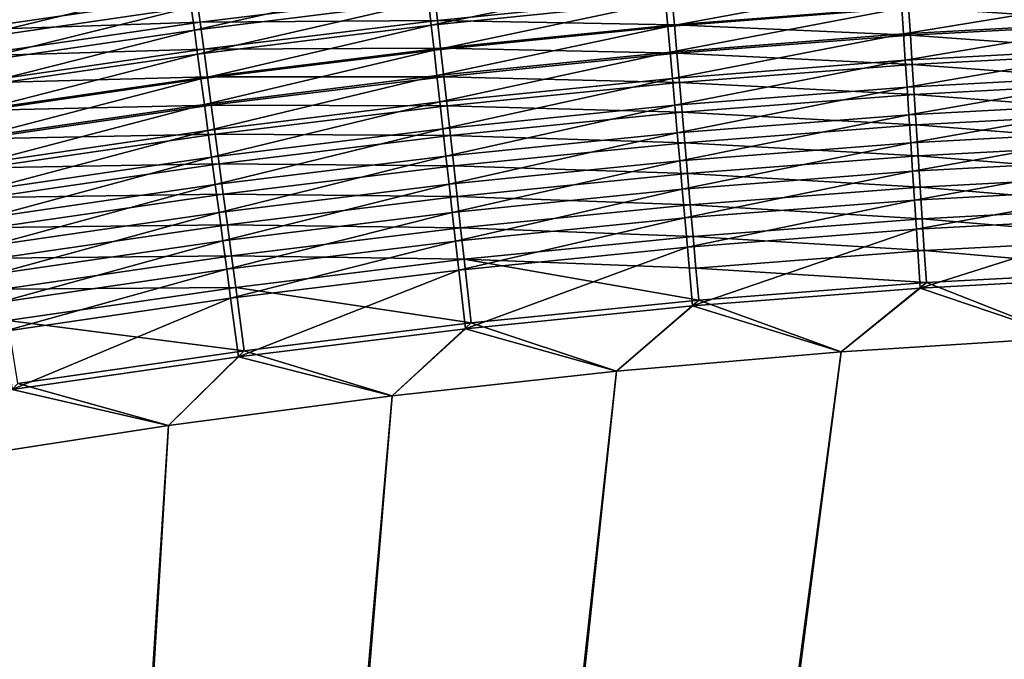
# Model space of a CAD drawing. Header units: metres. Extents: x -1 to 1402, y -1402 to 1.
# Tile 378 of 453: x 785 to 838, y -170 to -136. Entities that reach past the tile are written whole.
import ezdxf

# ---------------------------------------------------------------- set-up
doc = ezdxf.new("R2010")
doc.units = ezdxf.units.M

msp = doc.modelspace()

# ---------------------------------------------------------------- linework, layer by layer
at = {"layer": 'None0'}
for points in [[(806.571899, -133.447327, -492.456329), (793.867065, -135.017548, -492.455597), (794.036621, -136.271881, -493.452881)], [(794.036621, -136.271881, -493.452881), (806.713135, -134.705307, -493.453522), (806.571899, -133.447327, -492.456329)], [(806.859375, -136.007706, -494.391663), (819.422974, -133.422333, -493.453735), (806.713135, -134.705307, -493.453522)], [(806.859375, -136.007706, -494.391663), (819.539124, -134.727875, -494.391846), (819.422974, -133.422333, -493.453735)], [(832.242615, -133.73851, -494.391663), (819.539124, -134.727875, -494.391846), (819.658997, -136.075195, -495.269073)], [(819.658997, -136.075195, -495.269073), (832.33075, -135.088425, -495.26889), (832.242615, -133.73851, -494.391663)], [(793.703796, -133.810226, -491.401093), (781.015076, -135.661072, -491.399719), (781.204956, -136.86438, -492.454376)], [(793.703796, -133.810226, -491.401093), (781.204956, -136.86438, -492.454376), (793.867065, -135.017548, -492.455597)], [(807.032959, -134.287628, -496.869934), (794.344543, -135.847229, -496.869354), (794.154846, -134.43721, -495.850708)], [(807.195862, -135.746948, -497.822357), (794.344543, -135.847229, -496.869354), (807.032959, -134.287628, -496.869934)], [(819.882996, -134.475006, -497.82251), (807.195862, -135.746948, -497.822357), (807.032959, -134.287628, -496.869934)], [(794.154846, -134.43721, -495.850708), (781.476624, -136.278137, -495.849579), (781.263245, -134.9207, -494.766663)], [(794.344543, -135.847229, -496.869354), (781.476624, -136.278137, -495.849579), (794.154846, -134.43721, -495.850708)], [(794.212219, -137.570526, -494.391144), (806.713135, -134.705307, -493.453522), (794.036621, -136.271881, -493.452881)], [(794.212219, -137.570526, -494.391144), (806.859375, -136.007706, -494.391663), (806.713135, -134.705307, -493.453522)], [(807.010254, -137.351746, -495.268921), (819.539124, -134.727875, -494.391846), (806.859375, -136.007706, -494.391663)], [(819.539124, -134.727875, -494.391846), (807.010254, -137.351746, -495.268921), (819.658997, -136.075195, -495.269073)], [(820.015869, -135.980179, -498.706757), (807.195862, -135.746948, -497.822357), (819.882996, -134.475006, -497.82251)], [(832.690308, -135.001953, -498.706604), (820.015869, -135.980179, -498.706757), (819.882996, -134.475006, -497.82251)], [(845.016602, -134.398819, -495.268433), (832.33075, -135.088425, -495.26889), (832.421448, -136.477417, -496.083374)], [(845.016602, -134.398819, -495.268433), (832.421448, -136.477417, -496.083374), (845.073914, -135.789734, -496.082947)], [(832.690308, -135.001953, -498.706604), (845.377808, -134.321136, -498.706177), (845.440552, -135.870743, -499.520355)], [(793.867065, -135.017548, -492.455597), (781.204956, -136.86438, -492.454376), (781.402283, -138.114563, -493.451843)], [(793.867065, -135.017548, -492.455597), (781.402283, -138.114563, -493.451843), (794.036621, -136.271881, -493.452881)], [(819.782349, -137.461517, -496.083527), (832.33075, -135.088425, -495.26889), (819.658997, -136.075195, -495.269073)], [(832.33075, -135.088425, -495.26889), (819.782349, -137.461517, -496.083527), (832.421448, -136.477417, -496.083374)], [(832.790283, -136.549438, -499.520721), (820.015869, -135.980179, -498.706757), (832.690308, -135.001953, -498.706604)], [(845.440552, -135.870743, -499.520355), (832.790283, -136.549438, -499.520721), (832.690308, -135.001953, -498.706604)], [(781.476624, -136.278137, -495.849579), (794.344543, -135.847229, -496.869354), (781.69751, -137.683502, -496.868347)], [(781.69751, -137.683502, -496.868347), (794.344543, -135.847229, -496.869354), (794.540344, -137.302353, -497.821869)], [(794.344543, -135.847229, -496.869354), (807.195862, -135.746948, -497.822357), (794.540344, -137.302353, -497.821869)], [(794.540344, -137.302353, -497.821869), (807.195862, -135.746948, -497.822357), (807.363403, -137.248505, -498.706635)], [(807.195862, -135.746948, -497.822357), (820.015869, -135.980179, -498.706757), (807.363403, -137.248505, -498.706635)], [(845.073914, -135.789734, -496.082947), (832.421448, -136.477417, -496.083374), (832.514526, -137.902725, -496.833252)], [(845.073914, -135.789734, -496.082947), (832.514526, -137.902725, -496.833252), (845.132751, -137.217026, -496.832886)], [(845.504822, -137.456848, -500.262421), (832.790283, -136.549438, -499.520721), (845.440552, -135.870743, -499.520355)], [(794.036621, -136.271881, -493.452881), (781.402283, -138.114563, -493.451843), (781.606567, -139.408905, -494.390228)], [(781.606567, -139.408905, -494.390228), (794.212219, -137.570526, -494.391144), (794.036621, -136.271881, -493.452881)], [(794.393433, -138.910706, -495.268463), (806.859375, -136.007706, -494.391663), (794.212219, -137.570526, -494.391144)], [(794.393433, -138.910706, -495.268463), (807.010254, -137.351746, -495.268921), (806.859375, -136.007706, -494.391663)], [(819.658997, -136.075195, -495.269073), (807.010254, -137.351746, -495.268921), (807.165527, -138.734711, -496.083405)], [(807.165527, -138.734711, -496.083405), (819.782349, -137.461517, -496.083527), (819.658997, -136.075195, -495.269073)], [(807.363403, -137.248505, -498.706635), (820.015869, -135.980179, -498.706757), (820.152283, -137.524719, -499.520874)], [(820.015869, -135.980179, -498.706757), (832.790283, -136.549438, -499.520721), (820.152283, -137.524719, -499.520874)], [(832.421448, -136.477417, -496.083374), (819.782349, -137.461517, -496.083527), (819.908936, -138.884079, -496.833374)], [(832.421448, -136.477417, -496.083374), (819.908936, -138.884079, -496.833374), (832.514526, -137.902725, -496.833252)], [(820.152283, -137.524719, -499.520874), (832.790283, -136.549438, -499.520721), (832.892639, -138.133362, -500.262726)], [(832.790283, -136.549438, -499.520721), (845.504822, -137.456848, -500.262421), (832.892639, -138.133362, -500.262726)], [(794.540344, -137.302353, -497.821869), (781.925476, -139.133835, -497.821014), (781.69751, -137.683502, -496.868347)], [(794.741821, -138.799606, -498.706238), (781.925476, -139.133835, -497.821014), (794.540344, -137.302353, -497.821869)], [(794.579834, -140.289673, -496.083038), (807.010254, -137.351746, -495.268921), (794.393433, -138.910706, -495.268463)], [(807.363403, -137.248505, -498.706635), (794.741821, -138.799606, -498.706238), (794.540344, -137.302353, -497.821869)], [(807.010254, -137.351746, -495.268921), (794.579834, -140.289673, -496.083038), (807.165527, -138.734711, -496.083405)], [(807.5354, -138.789322, -499.520813), (794.741821, -138.799606, -498.706238), (807.363403, -137.248505, -498.706635)], [(807.324829, -140.153839, -496.833313), (819.782349, -137.461517, -496.083527), (807.165527, -138.734711, -496.083405)], [(819.782349, -137.461517, -496.083527), (807.324829, -140.153839, -496.833313), (819.908936, -138.884079, -496.833374)], [(820.152283, -137.524719, -499.520874), (807.5354, -138.789322, -499.520813), (807.363403, -137.248505, -498.706635)], [(845.132751, -137.217026, -496.832886), (832.514526, -137.902725, -496.833252), (832.609741, -139.361588, -497.516663)], [(845.132751, -137.217026, -496.832886), (832.609741, -139.361588, -497.516663), (845.192932, -138.677917, -497.516357)], [(832.892639, -138.133362, -500.262726), (845.504822, -137.456848, -500.262421), (845.570435, -139.076431, -500.930328)], [(781.817322, -140.744659, -495.2677), (794.212219, -137.570526, -494.391144), (781.606567, -139.408905, -494.390228)], [(781.817322, -140.744659, -495.2677), (794.393433, -138.910706, -495.268463), (794.212219, -137.570526, -494.391144)], [(820.29187, -139.105606, -500.262878), (807.5354, -138.789322, -499.520813), (820.152283, -137.524719, -499.520874)], [(832.514526, -137.902725, -496.833252), (819.908936, -138.884079, -496.833374), (820.038452, -140.340134, -497.516815)], [(832.514526, -137.902725, -496.833252), (820.038452, -140.340134, -497.516815), (832.609741, -139.361588, -497.516663)], [(832.892639, -138.133362, -500.262726), (820.29187, -139.105606, -500.262878), (820.152283, -137.524719, -499.520874)], [(832.997131, -139.750717, -500.930603), (820.29187, -139.105606, -500.262878), (832.892639, -138.133362, -500.262726)], [(845.570435, -139.076431, -500.930328), (832.997131, -139.750717, -500.930603), (832.892639, -138.133362, -500.262726)], [(782.034241, -142.11908, -496.082397), (794.393433, -138.910706, -495.268463), (781.817322, -140.744659, -495.2677)], [(794.741821, -138.799606, -498.706238), (782.160034, -140.626175, -498.705536), (781.925476, -139.133835, -497.821014)], [(782.034241, -142.11908, -496.082397), (794.579834, -140.289673, -496.083038), (794.393433, -138.910706, -495.268463)], [(794.948547, -140.335999, -499.520477), (782.160034, -140.626175, -498.705536), (794.741821, -138.799606, -498.706238)], [(807.165527, -138.734711, -496.083405), (794.579834, -140.289673, -496.083038), (794.771179, -141.704712, -496.833038)], [(807.5354, -138.789322, -499.520813), (794.948547, -140.335999, -499.520477), (794.741821, -138.799606, -498.706238)], [(794.771179, -141.704712, -496.833038), (807.324829, -140.153839, -496.833313), (807.165527, -138.734711, -496.083405)], [(807.711365, -140.366409, -500.262817), (794.948547, -140.335999, -499.520477), (807.5354, -138.789322, -499.520813)], [(819.908936, -138.884079, -496.833374), (807.324829, -140.153839, -496.833313), (807.487854, -141.606354, -497.516754)], [(819.908936, -138.884079, -496.833374), (807.487854, -141.606354, -497.516754), (820.038452, -140.340134, -497.516815)], [(820.29187, -139.105606, -500.262878), (807.711365, -140.366409, -500.262817), (807.5354, -138.789322, -499.520813)], [(845.192932, -138.677917, -497.516357), (832.609741, -139.361588, -497.516663), (832.707031, -140.851242, -498.131805)], [(832.707031, -140.851242, -498.131805), (845.254395, -140.169662, -498.131561), (845.192932, -138.677917, -497.516357)], [(845.637268, -140.726257, -501.522308), (832.997131, -139.750717, -500.930603), (845.570435, -139.076431, -500.930328)], [(820.434387, -140.719864, -500.930725), (807.711365, -140.366409, -500.262817), (820.29187, -139.105606, -500.262878)], [(832.609741, -139.361588, -497.516663), (820.038452, -140.340134, -497.516815), (820.170715, -141.82692, -498.131927)], [(832.609741, -139.361588, -497.516663), (820.170715, -141.82692, -498.131927), (832.707031, -140.851242, -498.131805)], [(832.997131, -139.750717, -500.930603), (820.434387, -140.719864, -500.930725), (820.29187, -139.105606, -500.262878)], [(794.96698, -143.153061, -497.516541), (807.324829, -140.153839, -496.833313), (794.771179, -141.704712, -496.833038)], [(807.324829, -140.153839, -496.833313), (794.96698, -143.153061, -497.516541), (807.487854, -141.606354, -497.516754)], [(833.103577, -141.39827, -501.522522), (820.434387, -140.719864, -500.930725), (832.997131, -139.750717, -500.930603)], [(845.637268, -140.726257, -501.522308), (833.103577, -141.39827, -501.522522), (832.997131, -139.750717, -500.930603)], [(782.256836, -143.529465, -496.832489), (794.579834, -140.289673, -496.083038), (782.034241, -142.11908, -496.082397)], [(794.948547, -140.335999, -499.520477), (782.400757, -142.157532, -499.519897), (782.160034, -140.626175, -498.705536)], [(794.579834, -140.289673, -496.083038), (782.256836, -143.529465, -496.832489), (794.771179, -141.704712, -496.833038)], [(795.160156, -141.908569, -500.262573), (782.400757, -142.157532, -499.519897), (794.948547, -140.335999, -499.520477)], [(807.711365, -140.366409, -500.262817), (795.160156, -141.908569, -500.262573), (794.948547, -140.335999, -499.520477)], [(807.891113, -141.976776, -500.930695), (795.160156, -141.908569, -500.262573), (807.711365, -140.366409, -500.262817)], [(820.038452, -140.340134, -497.516815), (807.487854, -141.606354, -497.516754), (807.654358, -143.089539, -498.131927)], [(820.038452, -140.340134, -497.516815), (807.654358, -143.089539, -498.131927), (820.170715, -141.82692, -498.131927)], [(820.434387, -140.719864, -500.930725), (807.891113, -141.976776, -500.930695), (807.711365, -140.366409, -500.262817)], [(832.806091, -142.368713, -498.677002), (845.254395, -140.169662, -498.131561), (832.707031, -140.851242, -498.131805)], [(832.806091, -142.368713, -498.677002), (845.317017, -141.689255, -498.676788), (845.254395, -140.169662, -498.131561)], [(820.57959, -142.364273, -501.522644), (807.891113, -141.976776, -500.930695), (820.434387, -140.719864, -500.930725)], [(832.707031, -140.851242, -498.131805), (820.170715, -141.82692, -498.131927), (820.30542, -143.341461, -498.677124)], [(820.30542, -143.341461, -498.677124), (832.806091, -142.368713, -498.677002), (832.707031, -140.851242, -498.131805)], [(833.103577, -141.39827, -501.522522), (820.57959, -142.364273, -501.522644), (820.434387, -140.719864, -500.930725)], [(845.705139, -142.402237, -502.037476), (833.103577, -141.39827, -501.522522), (845.637268, -140.726257, -501.522308)], [(794.771179, -141.704712, -496.833038), (782.256836, -143.529465, -496.832489), (782.484619, -144.973038, -497.516113)], [(782.484619, -144.973038, -497.516113), (794.96698, -143.153061, -497.516541), (794.771179, -141.704712, -496.833038)], [(807.487854, -141.606354, -497.516754), (794.96698, -143.153061, -497.516541), (795.16687, -144.631989, -498.131744)], [(807.487854, -141.606354, -497.516754), (795.16687, -144.631989, -498.131744), (807.654358, -143.089539, -498.131927)], [(833.211731, -143.07193, -502.037659), (820.57959, -142.364273, -501.522644), (833.103577, -141.39827, -501.522522)], [(832.906738, -143.910233, -499.151459), (845.317017, -141.689255, -498.676788), (832.806091, -142.368713, -498.677002)], [(832.906738, -143.910233, -499.151459), (845.380615, -143.232925, -499.151276), (845.317017, -141.689255, -498.676788)], [(845.705139, -142.402237, -502.037476), (833.211731, -143.07193, -502.037659), (833.103577, -141.39827, -501.522522)], [(795.160156, -141.908569, -500.262573), (782.647156, -143.72493, -500.262115), (782.400757, -142.157532, -499.519897)], [(795.376221, -143.514328, -500.930511), (782.647156, -143.72493, -500.262115), (795.160156, -141.908569, -500.262573)], [(807.891113, -141.976776, -500.930695), (795.376221, -143.514328, -500.930511), (795.160156, -141.908569, -500.262573)], [(808.074158, -143.617218, -501.522644), (795.376221, -143.514328, -500.930511), (807.891113, -141.976776, -500.930695)], [(820.170715, -141.82692, -498.131927), (807.654358, -143.089539, -498.131927), (807.823975, -144.600418, -498.677124)], [(820.170715, -141.82692, -498.131927), (807.823975, -144.600418, -498.677124), (820.30542, -143.341461, -498.677124)], [(820.57959, -142.364273, -501.522644), (808.074158, -143.617218, -501.522644), (807.891113, -141.976776, -500.930695)], [(820.727051, -144.034714, -502.03775), (808.074158, -143.617218, -501.522644), (820.57959, -142.364273, -501.522644)], [(820.442322, -144.880005, -499.15155), (832.806091, -142.368713, -498.677002), (820.30542, -143.341461, -498.677124)], [(820.442322, -144.880005, -499.15155), (832.906738, -143.910233, -499.151459), (832.806091, -142.368713, -498.677002)], [(833.211731, -143.07193, -502.037659), (820.727051, -144.034714, -502.03775), (820.57959, -142.364273, -501.522644)], [(845.773926, -144.100006, -502.475128), (833.211731, -143.07193, -502.037659), (845.705139, -142.402237, -502.037476)], [(782.717224, -146.447098, -498.131409), (794.96698, -143.153061, -497.516541), (782.484619, -144.973038, -497.516113)], [(794.96698, -143.153061, -497.516541), (782.717224, -146.447098, -498.131409), (795.16687, -144.631989, -498.131744)], [(807.654358, -143.089539, -498.131927), (795.16687, -144.631989, -498.131744), (795.370544, -146.138519, -498.677002)], [(807.654358, -143.089539, -498.131927), (795.370544, -146.138519, -498.677002), (807.823975, -144.600418, -498.677124)], [(820.30542, -143.341461, -498.677124), (807.823975, -144.600418, -498.677124), (807.996216, -146.135239, -499.15155)], [(807.996216, -146.135239, -499.15155), (820.442322, -144.880005, -499.15155), (820.30542, -143.341461, -498.677124)], [(833.321228, -144.767349, -502.475281), (820.727051, -144.034714, -502.03775), (833.211731, -143.07193, -502.037659)], [(833.008667, -145.471802, -499.554535), (845.380615, -143.232925, -499.151276), (832.906738, -143.910233, -499.151459)], [(833.008667, -145.471802, -499.554535), (845.445007, -144.796677, -499.554413), (845.380615, -143.232925, -499.151276)], [(845.773926, -144.100006, -502.475128), (833.321228, -144.767349, -502.475281), (833.211731, -143.07193, -502.037659)], [(795.376221, -143.514328, -500.930511), (782.898682, -145.325439, -500.930145), (782.647156, -143.72493, -500.262115)], [(795.596313, -145.150085, -501.522491), (782.898682, -145.325439, -500.930145), (795.376221, -143.514328, -500.930511)], [(808.074158, -143.617218, -501.522644), (795.596313, -145.150085, -501.522491), (795.376221, -143.514328, -500.930511)], [(808.260132, -145.283646, -502.03775), (795.596313, -145.150085, -501.522491), (808.074158, -143.617218, -501.522644)], [(820.727051, -144.034714, -502.03775), (808.260132, -145.283646, -502.03775), (808.074158, -143.617218, -501.522644)], [(820.876465, -145.726883, -502.475342), (808.260132, -145.283646, -502.03775), (820.727051, -144.034714, -502.03775)], [(820.580933, -146.438553, -499.554596), (832.906738, -143.910233, -499.151459), (820.442322, -144.880005, -499.15155)], [(820.580933, -146.438553, -499.554596), (833.008667, -145.471802, -499.554535), (832.906738, -143.910233, -499.151459)], [(833.321228, -144.767349, -502.475281), (820.876465, -145.726883, -502.475342), (820.727051, -144.034714, -502.03775)], [(845.843384, -145.815231, -502.834656), (833.321228, -144.767349, -502.475281), (845.773926, -144.100006, -502.475128)], [(795.16687, -144.631989, -498.131744), (782.717224, -146.447098, -498.131409), (782.954163, -147.948685, -498.676758)], [(795.16687, -144.631989, -498.131744), (782.954163, -147.948685, -498.676758), (795.370544, -146.138519, -498.677002)], [(807.823975, -144.600418, -498.677124), (795.370544, -146.138519, -498.677002), (795.577454, -147.66893, -499.151489)], [(807.823975, -144.600418, -498.677124), (795.577454, -147.66893, -499.151489), (807.996216, -146.135239, -499.15155)], [(808.170776, -147.690002, -499.554626), (820.442322, -144.880005, -499.15155), (807.996216, -146.135239, -499.15155)], [(808.170776, -147.690002, -499.554626), (820.580933, -146.438553, -499.554596), (820.442322, -144.880005, -499.15155)], [(833.431885, -146.480194, -502.834747), (820.876465, -145.726883, -502.475342), (833.321228, -144.767349, -502.475281)], [(833.111633, -147.049408, -499.88562), (845.445007, -144.796677, -499.554413), (833.008667, -145.471802, -499.554535)], [(833.111633, -147.049408, -499.88562), (845.510132, -146.376511, -499.885529), (845.445007, -144.796677, -499.554413)], [(845.843384, -145.815231, -502.834656), (833.431885, -146.480194, -502.834747), (833.321228, -144.767349, -502.475281)], [(795.596313, -145.150085, -501.522491), (783.154968, -146.955826, -501.522247), (782.898682, -145.325439, -500.930145)], [(795.819885, -146.811737, -502.037659), (783.154968, -146.955826, -501.522247), (795.596313, -145.150085, -501.522491)], [(808.260132, -145.283646, -502.03775), (795.819885, -146.811737, -502.037659), (795.596313, -145.150085, -501.522491)], [(808.448486, -146.971741, -502.475372), (795.819885, -146.811737, -502.037659), (808.260132, -145.283646, -502.03775)], [(820.876465, -145.726883, -502.475342), (808.448486, -146.971741, -502.475372), (808.260132, -145.283646, -502.03775)], [(820.721008, -148.013123, -499.885681), (833.008667, -145.471802, -499.554535), (820.580933, -146.438553, -499.554596)], [(820.721008, -148.013123, -499.885681), (833.111633, -147.049408, -499.88562), (833.008667, -145.471802, -499.554535)], [(821.027344, -147.436462, -502.834808), (808.448486, -146.971741, -502.475372), (820.876465, -145.726883, -502.475342)], [(833.431885, -146.480194, -502.834747), (821.027344, -147.436462, -502.834808), (820.876465, -145.726883, -502.475342)], [(845.913391, -147.543594, -503.115326), (833.431885, -146.480194, -502.834747), (845.843384, -145.815231, -502.834656)], [(795.370544, -146.138519, -498.677002), (782.954163, -147.948685, -498.676758), (783.194885, -149.47406, -499.151337)], [(795.370544, -146.138519, -498.677002), (783.194885, -149.47406, -499.151337), (795.577454, -147.66893, -499.151489)], [(807.996216, -146.135239, -499.15155), (795.577454, -147.66893, -499.151489), (795.787048, -149.219223, -499.554596)], [(795.787048, -149.219223, -499.554596), (808.170776, -147.690002, -499.554626), (807.996216, -146.135239, -499.15155)], [(808.347046, -149.260757, -499.885712), (820.580933, -146.438553, -499.554596), (808.170776, -147.690002, -499.554626)], [(808.347046, -149.260757, -499.885712), (820.721008, -148.013123, -499.885681), (820.580933, -146.438553, -499.554596)], [(833.543396, -148.206161, -503.115417), (821.027344, -147.436462, -502.834808), (833.431885, -146.480194, -502.834747)], [(833.319702, -150.236877, -500.329346), (845.510132, -146.376511, -499.885529), (833.111633, -147.049408, -499.88562)], [(833.319702, -150.236877, -500.329346), (845.641602, -149.568451, -500.329315), (845.510132, -146.376511, -499.885529)], [(845.913391, -147.543594, -503.115326), (833.543396, -148.206161, -503.115417), (833.431885, -146.480194, -502.834747)], [(795.819885, -146.811737, -502.037659), (783.415283, -148.612045, -502.037476), (783.154968, -146.955826, -501.522247)], [(796.046326, -148.49501, -502.475311), (783.415283, -148.612045, -502.037476), (795.819885, -146.811737, -502.037659)], [(808.448486, -146.971741, -502.475372), (796.046326, -148.49501, -502.475311), (795.819885, -146.811737, -502.037659)], [(808.638794, -148.677185, -502.834839), (796.046326, -148.49501, -502.475311), (808.448486, -146.971741, -502.475372)], [(821.027344, -147.436462, -502.834808), (808.638794, -148.677185, -502.834839), (808.448486, -146.971741, -502.475372)], [(821.003967, -151.194412, -500.329376), (833.111633, -147.049408, -499.88562), (820.721008, -148.013123, -499.885681)], [(821.003967, -151.194412, -500.329376), (833.319702, -150.236877, -500.329346), (833.111633, -147.049408, -499.88562)], [(821.179443, -149.159103, -503.115448), (808.638794, -148.677185, -502.834839), (821.027344, -147.436462, -502.834808)], [(833.543396, -148.206161, -503.115417), (821.179443, -149.159103, -503.115448), (821.027344, -147.436462, -502.834808)], [(845.983765, -149.280731, -503.316528), (833.543396, -148.206161, -503.115417), (845.913391, -147.543594, -503.115326)], [(795.577454, -147.66893, -499.151489), (783.194885, -149.47406, -499.151337), (783.438721, -151.019272, -499.554474)], [(795.577454, -147.66893, -499.151489), (783.438721, -151.019272, -499.554474), (795.787048, -149.219223, -499.554596)], [(795.998779, -150.785477, -499.885681), (808.170776, -147.690002, -499.554626), (795.787048, -149.219223, -499.554596)], [(795.998779, -150.785477, -499.885681), (808.347046, -149.260757, -499.885712), (808.170776, -147.690002, -499.554626)], [(808.703247, -152.434357, -500.329407), (820.721008, -148.013123, -499.885681), (808.347046, -149.260757, -499.885712)], [(808.703247, -152.434357, -500.329407), (821.003967, -151.194412, -500.329376), (820.721008, -148.013123, -499.885681)], [(796.046326, -148.49501, -502.475311), (783.678955, -150.28981, -502.47522), (783.415283, -148.612045, -502.037476)], [(796.275146, -150.195587, -502.834808), (783.678955, -150.28981, -502.47522), (796.046326, -148.49501, -502.475311)], [(808.638794, -148.677185, -502.834839), (796.275146, -150.195587, -502.834808), (796.046326, -148.49501, -502.475311)], [(809.023315, -152.122925, -503.31662), (796.275146, -150.195587, -502.834808), (808.638794, -148.677185, -502.834839)], [(821.332275, -150.890518, -503.316589), (808.638794, -148.677185, -502.834839), (821.179443, -149.159103, -503.115448)], [(821.332275, -150.890518, -503.316589), (809.023315, -152.122925, -503.31662), (808.638794, -148.677185, -502.834839)], [(833.655457, -149.940887, -503.316559), (821.179443, -149.159103, -503.115448), (833.543396, -148.206161, -503.115417)], [(845.983765, -149.280731, -503.316528), (833.655457, -149.940887, -503.316559), (833.543396, -148.206161, -503.115417)], [(833.655457, -149.940887, -503.316559), (821.332275, -150.890518, -503.316589), (821.179443, -149.159103, -503.115448)], [(795.787048, -149.219223, -499.554596), (783.438721, -151.019272, -499.554474), (783.685059, -152.580368, -499.88562)], [(783.685059, -152.580368, -499.88562), (795.998779, -150.785477, -499.885681), (795.787048, -149.219223, -499.554596)], [(796.426575, -153.949951, -500.329407), (808.347046, -149.260757, -499.885712), (795.998779, -150.785477, -499.885681)], [(796.426575, -153.949951, -500.329407), (808.703247, -152.434357, -500.329407), (808.347046, -149.260757, -499.885712)], [(841.227478, -152.913116, -500.477753), (845.641602, -149.568451, -500.329315), (833.319702, -150.236877, -500.329346)], [(841.227539, -152.913116, -503.477753), (833.655457, -149.940887, -503.316559), (845.983765, -149.280731, -503.316528)], [(796.275146, -150.195587, -502.834808), (783.945374, -151.984818, -502.834747), (783.678955, -150.28981, -502.47522)], [(796.737427, -153.63147, -503.31662), (783.945374, -151.984818, -502.834747), (796.275146, -150.195587, -502.834808)], [(809.023315, -152.122925, -503.31662), (796.737427, -153.63147, -503.31662), (796.275146, -150.195587, -502.834808)], [(829.04248, -153.68222, -500.477753), (833.319702, -150.236877, -500.329346), (821.003967, -151.194412, -500.329376)], [(829.04248, -153.68222, -503.477753), (821.332275, -150.890518, -503.316589), (833.655457, -149.940887, -503.316559)], [(841.227539, -152.913116, -503.477753), (829.04248, -153.68222, -503.477753), (833.655457, -149.940887, -503.316559)], [(829.04248, -153.68222, -500.477753), (841.227478, -152.913116, -500.477753), (833.319702, -150.236877, -500.329346)], [(784.1828, -155.734467, -500.329407), (795.998779, -150.785477, -499.885681), (783.685059, -152.580368, -499.88562)], [(784.1828, -155.734467, -500.329407), (796.426575, -153.949951, -500.329407), (795.998779, -150.785477, -499.885681)], [(816.879211, -154.735916, -500.477753), (821.003967, -151.194412, -500.329376), (808.703247, -152.434357, -500.329407)], [(816.879211, -154.735916, -503.477753), (809.023315, -152.122925, -503.31662), (821.332275, -150.890518, -503.316589)], [(829.04248, -153.68222, -503.477753), (816.879211, -154.735916, -503.477753), (821.332275, -150.890518, -503.316589)], [(816.879211, -154.735916, -500.477753), (829.04248, -153.68222, -500.477753), (821.003967, -151.194412, -500.329376)], [(759.270203, -676.616821, -500.477753), (877.839905, -152.386719, -500.477753), (865.633545, -152.258026, -500.477753)], [(865.633545, -152.258026, -500.477753), (853.427002, -152.435944, -500.477753), (759.270203, -676.616821, -500.477753)], [(890.038513, -152.829346, -500.477753), (877.839905, -152.386719, -500.477753), (759.270203, -676.616821, -500.477753)], [(762.366577, -676.864197, -503.477753), (853.427002, -152.435928, -503.477753), (865.633545, -152.258026, -503.477753)], [(865.633545, -152.258026, -503.477753), (877.839844, -152.386719, -503.477753), (762.366577, -676.864197, -503.477753)], [(877.839844, -152.386719, -503.477753), (890.038513, -152.829361, -503.477753), (762.366577, -676.864197, -503.477753)], [(796.737427, -153.63147, -503.31662), (784.483643, -155.40947, -503.31662), (783.945374, -151.984818, -502.834747)], [(804.743835, -156.067139, -503.477753), (796.737427, -153.63147, -503.31662), (809.023315, -152.122925, -503.31662)], [(816.879211, -154.735916, -503.477753), (804.743835, -156.067139, -503.477753), (809.023315, -152.122925, -503.31662)], [(853.427002, -152.435944, -500.477753), (841.227478, -152.913116, -500.477753), (759.270203, -676.616821, -500.477753)], [(902.222107, -153.593277, -500.477753), (890.038513, -152.829346, -500.477753), (759.270203, -676.616821, -500.477753)], [(759.270203, -676.616821, -500.477753), (841.227478, -152.913116, -500.477753), (829.04248, -153.68222, -500.477753)], [(829.04248, -153.68222, -503.477753), (841.227539, -152.913116, -503.477753), (761.671448, -674.203247, -503.477753)], [(761.671448, -674.203247, -503.477753), (841.227539, -152.913116, -503.477753), (762.366577, -676.864197, -503.477753)], [(841.227539, -152.913116, -503.477753), (853.427002, -152.435928, -503.477753), (762.366577, -676.864197, -503.477753)], [(762.366577, -676.864197, -503.477753), (890.038513, -152.829361, -503.477753), (902.222107, -153.593292, -503.477753)], [(804.743835, -156.067139, -500.477753), (808.703247, -152.434357, -500.329407), (796.426575, -153.949951, -500.329407)], [(804.743835, -156.067139, -500.477753), (816.879211, -154.735916, -500.477753), (808.703247, -152.434357, -500.329407)], [(759.270203, -676.616821, -500.477753), (914.381592, -154.685791, -500.477753), (902.222107, -153.593277, -500.477753)], [(829.04248, -153.68222, -500.477753), (816.879211, -154.735916, -500.477753), (759.270203, -676.616821, -500.477753)], [(816.879211, -154.735916, -503.477753), (829.04248, -153.68222, -503.477753), (761.671448, -674.203247, -503.477753)], [(902.222107, -153.593292, -503.477753), (914.381592, -154.685791, -503.477753), (762.366577, -676.864197, -503.477753)], [(792.641296, -157.669098, -500.477753), (796.426575, -153.949951, -500.329407), (784.1828, -155.734467, -500.329407)], [(792.641296, -157.669098, -503.477753), (784.483643, -155.40947, -503.31662), (796.737427, -153.63147, -503.31662)], [(804.743835, -156.067139, -503.477753), (792.641296, -157.669098, -503.477753), (796.737427, -153.63147, -503.31662)], [(792.641296, -157.669098, -500.477753), (804.743835, -156.067139, -500.477753), (796.426575, -153.949951, -500.329407)], [(926.506104, -156.11409, -500.477753), (914.381592, -154.685791, -500.477753), (759.270203, -676.616821, -500.477753)], [(816.879211, -154.735916, -500.477753), (804.743835, -156.067139, -500.477753), (759.270203, -676.616821, -500.477753)], [(761.671448, -674.203247, -503.477753), (804.743835, -156.067139, -503.477753), (816.879211, -154.735916, -503.477753)], [(914.381592, -154.685791, -503.477753), (926.506042, -156.114075, -503.477753), (762.366577, -676.864197, -503.477753)], [(792.641296, -157.669098, -503.477753), (780.576416, -159.535049, -503.477753), (784.483643, -155.40947, -503.31662)], [(759.270203, -676.616821, -500.477753), (804.743835, -156.067139, -500.477753), (792.641296, -157.669098, -500.477753)], [(938.584595, -157.885391, -500.477753), (926.506104, -156.11409, -500.477753), (759.270203, -676.616821, -500.477753)], [(792.641296, -157.669098, -503.477753), (804.743835, -156.067139, -503.477753), (761.671448, -674.203247, -503.477753)], [(762.366577, -676.864197, -503.477753), (926.506042, -156.114075, -503.477753), (938.584595, -157.885391, -503.477753)], [(780.576416, -159.535049, -500.477753), (792.641296, -157.669098, -500.477753), (784.1828, -155.734467, -500.329407)], [(792.641296, -157.669098, -500.477753), (780.576416, -159.535049, -500.477753), (759.270203, -676.616821, -500.477753)], [(780.576416, -159.535049, -503.477753), (792.641296, -157.669098, -503.477753), (761.671448, -674.203247, -503.477753)], [(759.270203, -676.616821, -500.477753), (950.60614, -160.006927, -500.477753), (938.584595, -157.885391, -500.477753)], [(938.584595, -157.885391, -503.477753), (950.60614, -160.006927, -503.477753), (762.366577, -676.864197, -503.477753)], [(962.559814, -162.485886, -500.477753), (950.60614, -160.006927, -500.477753), (759.270203, -676.616821, -500.477753)], [(950.60614, -160.006927, -503.477753), (962.559814, -162.485901, -503.477753), (762.366577, -676.864197, -503.477753)], [(974.433777, -165.328979, -500.477753), (962.559814, -162.485886, -500.477753), (759.270203, -676.616821, -500.477753)], [(762.366577, -676.864197, -503.477753), (962.559814, -162.485901, -503.477753), (974.433777, -165.328995, -503.477753)], [(759.270203, -676.616821, -500.477753), (986.21344, -168.541031, -500.477753), (974.433777, -165.328979, -500.477753)], [(974.433777, -165.328995, -503.477753), (986.21344, -168.541031, -503.477753), (762.366577, -676.864197, -503.477753)], [(997.883667, -172.126526, -500.477753), (986.21344, -168.541031, -500.477753), (759.270203, -676.616821, -500.477753)], [(986.21344, -168.541031, -503.477753), (997.883667, -172.126511, -503.477753), (762.366577, -676.864197, -503.477753)]]:
    msp.add_3dface(points, dxfattribs=at)

doc.saveas('drawing.dxf')
